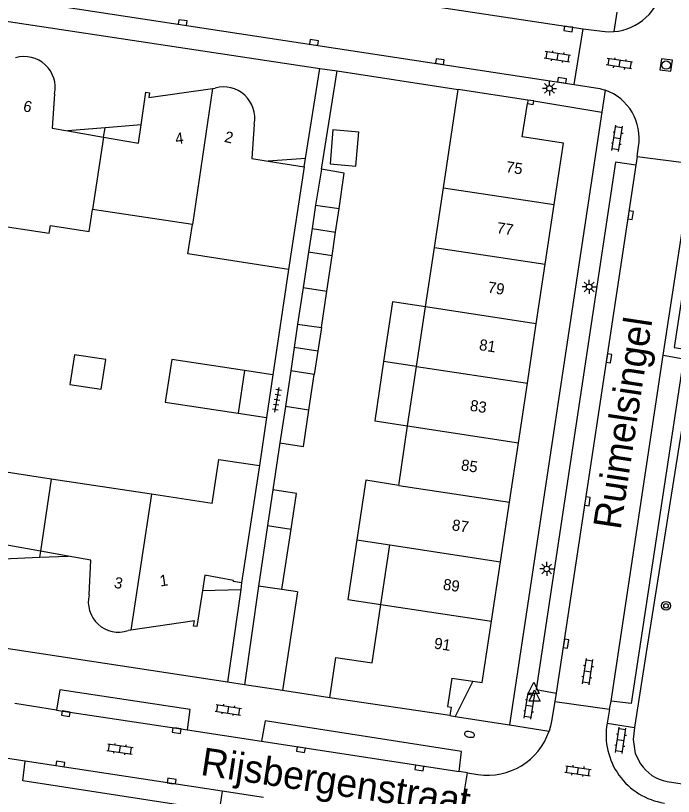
# Model space of a CAD drawing. Extents: x 124000 to 128010, y 398999 to 403000.
# Drawn here: x 126604.9 to 126663.9, y 399794.3 to 399864.4 of the extents above; entities that cross this region are included whole.
import ezdxf

# ---------------------------------------------------------------- set-up
doc = ezdxf.new("R2010")
doc.units = 0
for name, color, linetype in [('gg-afsc-erfafscheiding', 7, 'Continuous'), ('gg-afsc-hekwerk', 7, 'Continuous'), ('gg-afsc-muur', 7, 'Continuous'), ('gg-anno-huisnummerreeks BGT', 7, 'Continuous'), ('gg-anno-openbare ruimte label', 7, 'Continuous'), ('gg-bbg-bijgebouw', 7, 'Continuous'), ('gg-bbg-gedigitaliseerde bebouwing', 7, 'Continuous'), ('gg-bbg-gedigitaliseerde bijgebouw', 7, 'Continuous'), ('gg-bbg-hoofdgebouw', 7, 'Continuous'), ('gg-bbg-luifel en loopbrug', 7, 'Continuous'), ('gg-bbg-tussenscheiding', 7, 'Continuous'), ('gg-knt-verharding', 7, 'Continuous'), ('gg-knt-verharding nz', 7, 'Continuous'), ('gt-grn-weggrens', 7, 'Continuous'), ('gt-symb-boom', 7, 'Continuous'), ('gt-symb-brandkraan', 7, 'Continuous'), ('gt-symb-klinker verharding', 7, 'Continuous'), ('gt-symb-kolk', 7, 'Continuous'), ('gt-symb-lichtmast', 7, 'Continuous'), ('gt-symb-rioolschacht', 7, 'Continuous'), ('gt-symb-tegel verharding', 7, 'Continuous'), ('gt-symb-waterafsluiter', 7, 'Continuous')]:
    doc.layers.add(name, color=color, linetype=linetype)

# ---------------------------------------------------------------- blocks, each defined once
blk = doc.blocks.new('gt0-KL1')
at = {"layer": 'gt-symb-klinker verharding'}
for p, q in [((-1.15, 0.3), (1.15, 0.3)), ((-1, -0.3), (-1, 0.3)), ((-0.5, 0.3), (-0.5, 0.45)), ((0, -0.3), (0, 0.3)), ((0.5, 0.3), (0.5, 0.45)), ((1, -0.3), (1, 0.3)), ((-1.15, -0.3), (1.15, -0.3)), ((-0.5, -0.45), (-0.5, -0.3)), ((0.5, -0.45), (0.5, -0.3))]:
    blk.add_line(p, q, dxfattribs=at)
blk = doc.blocks.new('gt0-BR')
at = {"layer": 'gt-symb-brandkraan'}
for centre, radius, start, end in [((-0.244, 0), 0.206, 107.56694, 252.43307), ((0.599, -2.664), 3, 106.89205, 107.56694), ((0, -0.691), 0.938, 73.10799, 106.89205), ((-0.599, -2.664), 3, 72.43309, 73.10799), ((0.244, 0), 0.206, 287.56695, 72.43309), ((0.599, 2.664), 3, 252.43307, 253.10797), ((0, 0.691), 0.938, 253.10797, 286.89206), ((-0.599, 2.664), 3, 286.89206, 287.56695)]:
    blk.add_arc(centre, radius, start, end, dxfattribs=at)
blk = doc.blocks.new('gt0-WAFSL')
at = {"layer": 'gt-symb-waterafsluiter'}
for p, q in [((-0.5, -0.333), (0, 0.667)), ((0, 0.667), (0.5, -0.333)), ((0.5, -0.333), (-0.5, -0.333))]:
    blk.add_line(p, q, dxfattribs=at)
blk = doc.blocks.new('gt0-LMAST')
at = {"layer": 'gt-symb-lichtmast'}
for p, q in [((-0.182, 0.173), (-0.447, 0.438)), ((-0.005, 0.246), (-0.005, 0.621)), ((0.172, 0.173), (0.437, 0.438)), ((-0.255, -0.004), (-0.63, -0.004)), ((-0.182, -0.181), (-0.447, -0.446)), ((-0.005, -0.254), (-0.005, -0.629)), ((0.437, -0.446), (0.172, -0.181)), ((0.245, -0.004), (0.62, -0.004))]:
    blk.add_line(p, q, dxfattribs=at)
blk.add_circle((-0.005, -0.004), 0.25, dxfattribs=at)
blk = doc.blocks.new('gt0-KOLK')
at = {"layer": 'gt-symb-kolk'}
blk.add_lwpolyline([(0, 0), (0.375, 0), (0.375, 0.4), (-0.375, 0.4), (-0.375, 0), (0, 0)], dxfattribs=at)
blk = doc.blocks.new('gt0-RS')
at = {"layer": 'gt-symb-rioolschacht'}
blk.add_lwpolyline([(-0.5, -0.5), (0.5, -0.5), (0.5, 0.5), (-0.5, 0.5)], close=True, dxfattribs=at)
blk.add_circle((0, 0), 0.375, dxfattribs=at)
blk = doc.blocks.new('gt0-BOOM')
at = {"layer": 'gt-symb-boom'}
for radius in [0.4, 0.2]:
    blk.add_circle((0, 0), radius, dxfattribs=at)
blk = doc.blocks.new('gt0-TEG1')
at = {"layer": 'gt-symb-tegel verharding'}
for p, q in [((-1.125, 0), (1.125, 0)), ((-0.9, -0.25), (-0.9, 0.25)), ((-0.45, -0.25), (-0.45, 0.25)), ((0, -0.25), (0, 0.25)), ((0.45, -0.25), (0.45, 0.25)), ((0.9, -0.25), (0.9, 0.25))]:
    blk.add_line(p, q, dxfattribs=at)

msp = doc.modelspace()

# ---------------------------------------------------------------- linework, layer by layer
at = {"layer": 'gg-afsc-erfafscheiding'}
for p, q in [((126632.329, 399850.589), (126633.732, 399859.396)), ((126628.603, 399826.024), (126627.974, 399821.803))]:
    msp.add_line(p, q, dxfattribs=at)
at = {"layer": 'gg-afsc-hekwerk'}
msp.add_line((126630.898, 399851.544), (126632.186, 399859.629), dxfattribs=at)
at = {"layer": 'gg-afsc-muur'}
for p, q in [((126633.732, 399859.396), (126644.606, 399857.729)), ((126651.389, 399856.708), (126650.856, 399856.788)), ((126629.383, 399841.594), (126627.972, 399832.13)), ((126627.4, 399828.295), (126626.758, 399823.991)), ((126633.072, 399803.146), (126628.841, 399803.793))]:
    msp.add_line(p, q, dxfattribs=at)
msp.add_lwpolyline([(126650.808, 399856.471), (126651.341, 399856.391), (126651.389, 399856.708)], dxfattribs=at)
at = {"layer": 'gg-bbg-bijgebouw'}
for p, q in [((126632.329, 399850.589), (126631.801, 399847.366)), ((126631.801, 399847.366), (126633.907, 399847.042)), ((126631.167, 399843.128), (126630.69, 399839.961)), ((126633.282, 399842.802), (126631.167, 399843.128)), ((126632.808, 399839.626), (126633.282, 399842.802)), ((126630.69, 399839.961), (126630.196, 399836.682)), ((126632.324, 399836.378), (126632.808, 399839.626)), ((126630.196, 399836.682), (126632.324, 399836.378)), ((126629.581, 399832.48), (126629.096, 399829.278)), ((126631.671, 399832.149), (126629.581, 399832.48)), ((126631.196, 399828.947), (126631.671, 399832.149)), ((126629.096, 399829.278), (126628.603, 399826.024)), ((126627.974, 399821.803), (126627.495, 399818.609)), ((126627.495, 399818.609), (126626.694, 399813.176))]:
    msp.add_line(p, q, dxfattribs=at)
for points in [[(126633.907, 399847.042), (126634.372, 399850.219), (126632.329, 399850.589)], [(126628.603, 399826.024), (126630.716, 399825.709), (126631.196, 399828.947)], [(126629.605, 399818.274), (126630.084, 399821.471), (126627.974, 399821.803)]]:
    msp.add_lwpolyline(points, dxfattribs=at)
at = {"layer": 'gg-bbg-gedigitaliseerde bebouwing'}
for p, q in [((126643.28, 399848.907), (126644.606, 399857.729)), ((126630.778, 399850.794), (126629.383, 399841.594)), ((126642.477, 399843.567), (126643.28, 399848.907)), ((126620.752, 399845.614), (126611.795, 399846.976)), ((126641.674, 399838.227), (126642.477, 399843.567)), ((126640.871, 399832.888), (126641.674, 399838.227)), ((126640.068, 399827.547), (126640.871, 399832.888)), ((126639.265, 399822.207), (126640.068, 399827.547)), ((126608.088, 399822.772), (126599.13, 399824.125)), ((126626.758, 399823.991), (126625.171, 399813.456)), ((126617.066, 399821.417), (126608.088, 399822.772)), ((126622.535, 399820.591), (126617.066, 399821.417)), ((126635.498, 399817.329), (126638.462, 399816.868)), ((126637.659, 399811.528), (126638.462, 399816.868)), ((126636.872, 399806.293), (126637.659, 399811.528))]:
    msp.add_line(p, q, dxfattribs=at)
for points in [[(126602.323, 399845.677), (126607.897, 399844.828), (126608.004, 399845.53), (126611.494, 399844.999), (126611.795, 399846.976)], [(126629.383, 399841.594), (126620.345, 399843), (126620.752, 399845.614)], [(126622.535, 399820.591), (126623.126, 399824.533), (126626.758, 399823.991)], [(126639.265, 399822.207), (126636.328, 399822.664), (126635.498, 399817.329)]]:
    msp.add_lwpolyline(points, dxfattribs=at)
at = {"layer": 'gg-bbg-gedigitaliseerde bijgebouw'}
for p, q in [((126633.367, 399854.132), (126635.675, 399853.935)), ((126625.435, 399832.515), (126624.853, 399828.682)), ((126627.972, 399832.13), (126625.435, 399832.515)), ((126627.972, 399832.13), (126627.4, 399828.295)), ((126624.853, 399828.682), (126627.4, 399828.295)), ((126628.787, 399812.861), (126629.605, 399818.274)), ((126628.787, 399812.861), (126626.694, 399813.176))]:
    msp.add_line(p, q, dxfattribs=at)
for points in [[(126633.367, 399854.132), (126633.103, 399851.05), (126635.412, 399850.852), (126635.675, 399853.935)], [(126612.578, 399830.833), (126612.983, 399833.5), (126610.167, 399833.928), (126609.762, 399831.26), (126612.578, 399830.833)]]:
    msp.add_lwpolyline(points, dxfattribs=at)
at = {"layer": 'gg-bbg-hoofdgebouw'}
for p, q in [((126622.555, 399857.822), (126622.791, 399857.856)), ((126650.856, 399856.788), (126644.606, 399857.729)), ((126650.856, 399856.788), (126650.808, 399856.471)), ((126609.578, 399854.011), (126612.782, 399853.456)), ((126627.558, 399851.303), (126630.778, 399850.794)), ((126652.418, 399842.059), (126653.223, 399847.399)), ((126651.614, 399836.719), (126652.418, 399842.059)), ((126650.809, 399831.38), (126651.614, 399836.719)), ((126650.004, 399826.04), (126650.809, 399831.38)), ((126649.199, 399820.7), (126650.004, 399826.04)), ((126648.395, 399815.361), (126649.199, 399820.7)), ((126609.593, 399815.861), (126607.121, 399816.3)), ((126647.59, 399810.022), (126648.395, 399815.361)), ((126615.241, 399809.212), (126614.991, 399809.176)), ((126644.03, 399804.919), (126645.919, 399804.639)), ((126643.844, 399801.549), (126633.072, 399803.146))]:
    msp.add_line(p, q, dxfattribs=at)
for points in [[(126616.147, 399854.558), (126616.587, 399857.5), (126616.909, 399857.44), (126616.852, 399857.013), (126622.555, 399857.822)], [(126608.387, 399857.346), (126608.177, 399854.253), (126609.578, 399854.011)], [(126653.223, 399847.399), (126654.055, 399852.918), (126650.357, 399853.475), (126650.808, 399856.471)], [(126612.782, 399853.456), (126615.902, 399852.916), (126616.147, 399854.558)], [(126626.29, 399854.617), (126626.086, 399851.535), (126627.558, 399851.303)], [(126607.121, 399816.3), (126603.96, 399816.861), (126603.769, 399815.616)], [(126611.481, 399812.401), (126611.644, 399815.497), (126609.593, 399815.861)], [(126625.171, 399813.456), (126624.425, 399813.574), (126624.435, 399813.68), (126621.856, 399814.145), (126621.649, 399812.773)], [(126621.649, 399812.773), (126621.162, 399809.535), (126620.835, 399809.588), (126620.931, 399810.04), (126615.241, 399809.212)], [(126645.919, 399804.639), (126646.76, 399804.514), (126647.59, 399810.022)], [(126633.072, 399803.146), (126633.61, 399806.776), (126636.872, 399806.293)], [(126644.03, 399804.919), (126643.65, 399802.356), (126643.957, 399802.311), (126643.844, 399801.549)]]:
    msp.add_lwpolyline(points, dxfattribs=at)
for centre, radius, start, end in [((126605.655, 399857.904), 2.788, 348.44674, 105.98915), ((126623.557, 399855.174), 2.789, 348.47022, 105.94935), ((126614.137, 399811.77), 2.73, 166.62828, 288.21792)]:
    msp.add_arc(centre, radius, start, end, dxfattribs=at)
at = {"layer": 'gg-bbg-luifel en loopbrug'}
for p, q in [((126616.147, 399854.558), (126612.909, 399854.288)), ((126612.909, 399854.288), (126609.578, 399854.011)), ((126612.782, 399853.456), (126612.909, 399854.288)), ((126630.898, 399851.544), (126627.558, 399851.303)), ((126630.778, 399850.794), (126630.898, 399851.544)), ((126631.801, 399847.366), (126631.484, 399845.247)), ((126633.595, 399844.922), (126633.907, 399847.042)), ((126631.484, 399845.247), (126631.167, 399843.128)), ((126631.484, 399845.247), (126633.595, 399844.922)), ((126633.282, 399842.802), (126633.595, 399844.922)), ((126630.196, 399836.682), (126629.889, 399834.581)), ((126632.324, 399836.378), (126631.998, 399834.264)), ((126629.889, 399834.581), (126629.581, 399832.48)), ((126631.998, 399834.264), (126629.889, 399834.581)), ((126631.998, 399834.264), (126631.671, 399832.149)), ((126640.871, 399832.888), (126637.911, 399833.331)), ((126607.121, 399816.3), (126607.039, 399815.754)), ((126607.039, 399815.754), (126609.593, 399815.861)), ((126603.769, 399815.616), (126607.039, 399815.754)), ((126625.171, 399813.456), (126625.086, 399812.865)), ((126626.694, 399813.176), (126625.418, 399804.316)), ((126621.649, 399812.773), (126625.086, 399812.865)), ((126630.175, 399812.652), (126628.787, 399812.861)), ((126630.175, 399812.652), (126628.841, 399803.793)), ((126645.919, 399804.639), (126644.336, 399801.472)), ((126628.841, 399803.793), (126625.418, 399804.316)), ((126643.844, 399801.549), (126644.336, 399801.472))]:
    msp.add_line(p, q, dxfattribs=at)
for points in [[(126641.674, 399838.227), (126638.71, 399838.671), (126637.911, 399833.331)], [(126625.435, 399832.515), (126618.902, 399833.507), (126618.32, 399829.674), (126624.853, 399828.682)], [(126637.911, 399833.331), (126637.111, 399827.989), (126640.068, 399827.547)], [(126635.498, 399817.329), (126634.696, 399811.971), (126637.659, 399811.528)]]:
    msp.add_lwpolyline(points, dxfattribs=at)
at = {"layer": 'gg-bbg-tussenscheiding'}
for p, q in [((126622.555, 399857.822), (126620.752, 399845.614)), ((126612.782, 399853.456), (126611.795, 399846.976)), ((126643.28, 399848.907), (126653.223, 399847.399)), ((126642.477, 399843.567), (126652.418, 399842.059)), ((126630.69, 399839.961), (126632.808, 399839.626)), ((126651.614, 399836.719), (126641.674, 399838.227)), ((126640.871, 399832.888), (126650.809, 399831.38)), ((126631.196, 399828.947), (126629.096, 399829.278)), ((126640.068, 399827.547), (126650.004, 399826.04)), ((126608.088, 399822.772), (126607.121, 399816.3)), ((126639.265, 399822.207), (126649.199, 399820.7)), ((126617.066, 399821.417), (126615.241, 399809.212)), ((126627.495, 399818.609), (126629.605, 399818.274)), ((126638.462, 399816.868), (126648.395, 399815.361)), ((126637.659, 399811.528), (126647.59, 399810.022))]:
    msp.add_line(p, q, dxfattribs=at)
at = {"layer": 'gg-knt-verharding'}
for p, q in [((126608.374, 399870.35), (126655.809, 399863.188)), ((126578.127, 399867.786), (126632.186, 399859.629)), ((126607.657, 399865.378), (126655.017, 399858.175)), ((126655.017, 399858.175), (126655.809, 399863.188)), ((126632.186, 399859.629), (126633.732, 399859.396)), ((126651.389, 399856.708), (126657.478, 399855.713)), ((126657.478, 399855.713), (126649.204, 399800.715)), ((126660.659, 399851.732), (126660.549, 399850.94)), ((126660.659, 399851.732), (126665.613, 399851.072)), ((126662.997, 399833.88), (126665.613, 399851.072)), ((126623.887, 399804.543), (126569.79, 399812.765)), ((126625.086, 399812.865), (126623.887, 399804.543)), ((126625.418, 399804.316), (126623.887, 399804.543)), ((126653.401, 399803.556), (126653.279, 399802.826)), ((126608.56, 399802.052), (126604.804, 399802.629)), ((126653.279, 399802.826), (126658.192, 399802.12)), ((126658.192, 399802.12), (126658.319, 399802.847)), ((126644.336, 399801.472), (126649.204, 399800.715)), ((126620.298, 399800.273), (126626.959, 399799.257)), ((126605.759, 399797.472), (126603.979, 399797.742)), ((126644.631, 399791.515), (126645.443, 399796.408)), ((126645.443, 399796.408), (126644.68, 399796.522)), ((126627.12, 399794.203), (126623.42, 399794.769))]:
    msp.add_line(p, q, dxfattribs=at)
for points in [[(126675.585, 399910.486), (126673.993, 399900.076), (126675.749, 399899.819), (126672.365, 399877.507), (126670.559, 399877.763), (126663.997, 399834.567), (126665.792, 399834.303), (126661.463, 399807.222), (126660.459, 399800.696), (126660.43, 399800.48)], [(126660.549, 399850.94), (126658.73, 399851.208), (126651.592, 399803.882), (126653.401, 399803.556)], [(126662.997, 399833.88), (126664.816, 399833.567), (126660.136, 399802.631), (126658.319, 399802.847)], [(126620.298, 399800.273), (126620.541, 399802.085), (126608.865, 399803.854), (126608.56, 399802.052)], [(126644.68, 399796.522), (126644.898, 399798.331), (126627.271, 399801.073), (126626.959, 399799.257)], [(126660.43, 399800.48), (126660.291, 399799.418), (126660.489, 399798.155), (126660.976, 399797.228)], [(126663.346, 399795.644), (126680.178, 399793.026), (126681.301, 399799.94)], [(126623.42, 399794.769), (126623.139, 399792.96), (126605.536, 399795.683), (126605.759, 399797.472)]]:
    msp.add_lwpolyline(points, dxfattribs=at)
msp.add_arc((126663.926, 399799.077), 3.482, 212.07905, 260.40703, dxfattribs=at)
at = {"layer": 'gg-knt-verharding nz'}
for p, q in [((126660.659, 399851.732), (126660.78, 399852.603)), ((126660.549, 399850.94), (126653.401, 399803.556)), ((126658.319, 399802.847), (126662.997, 399833.88)), ((126608.56, 399802.052), (126620.298, 399800.273)), ((126658.192, 399802.12), (126657.97, 399800.862)), ((126626.959, 399799.257), (126644.68, 399796.522)), ((126623.42, 399794.769), (126605.759, 399797.472)), ((126645.443, 399796.408), (126646.376, 399796.267))]:
    msp.add_line(p, q, dxfattribs=at)
for points in [[(126655.809, 399863.188), (126657.531, 399862.957), (126658.053, 399862.915), (126658.573, 399862.93)], [(126655.017, 399858.175), (126657.313, 399857.811), (126657.776, 399857.677)], [(126653.279, 399802.826), (126652.983, 399801.061), (126652.888, 399800.606), (126652.758, 399800.162)]]:
    msp.add_lwpolyline(points, dxfattribs=at)
for centre, radius, start, end in [((126658.176, 399867.764), 4.85, 274.68976, 350.36544), ((126656.272, 399853.36), 4.571, 350.46269, 70.79159), ((126664.037, 399799.794), 6.16, 170.01758, 261.2786), ((126647.244, 399802.021), 5.819, 261.42424, 341.36805)]:
    msp.add_arc(centre, radius, start, end, dxfattribs=at)
at = {"layer": 'gt-grn-weggrens'}
for p, q in [((126658.837, 399864.674), (126658.573, 399862.93)), ((126657.776, 399857.677), (126657.478, 399855.713)), ((126649.204, 399800.715), (126652.758, 399800.162)), ((126657.97, 399800.862), (126660.43, 399800.48))]:
    msp.add_line(p, q, dxfattribs=at)

# ---------------------------------------------------------------- block references
at = {"layer": 'gt-symb-boom'}
msp.add_blockref('gt0-BOOM', (126663.253, 399811.403), dxfattribs=at)
at = {"layer": 'gt-symb-brandkraan', "rotation": -11.950647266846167}
msp.add_blockref('gt0-BR', (126645.618, 399799.863), dxfattribs=at)
at = {"layer": 'gt-symb-klinker verharding'}
for p, rotation in [((126653.504, 399860.671), 171.1405706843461), ((126659.075, 399860.052), 171.1405706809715), ((126658.871, 399853.347), 81.31914941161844), ((126656.227, 399805.486), 81.2538377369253), ((126651.004, 399802.41), 81.31914941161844), ((126623.985, 399802.066), -8.62422873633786), ((126659.184, 399799.328), 81.37577126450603), ((126614.257, 399798.543), -8.16250946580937), ((126655.361, 399796.594), -8.162509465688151)]:
    msp.add_blockref('gt0-KL1', p, dxfattribs=dict(at, rotation=rotation))
at = {"layer": 'gt-symb-kolk'}
for p, rotation in [((126619.845, 399863.546), -8.567589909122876), ((126654.509, 399863.362), 172.35613021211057), ((126631.632, 399861.753), -8.62422873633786), ((126642.924, 399860.044), -8.62422873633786), ((126653.89, 399858.356), -8.680850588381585), ((126659.87, 399846.487), -98.68085058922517), ((126657.94, 399833.631), -98.51093419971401), ((126656.006, 399820.818), -98.56758990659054), ((126654.078, 399808.025), -98.56758990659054), ((126609.423, 399801.924), 171.54573827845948), ((126619.358, 399800.408), 171.31914941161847), ((126630.517, 399798.695), 171.0273733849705), ((126608.877, 399797.004), -8.746162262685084), ((126641.147, 399797.051), 171.19719554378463), ((126618.849, 399795.472), -8.746162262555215)]:
    msp.add_blockref('gt0-KOLK', p, dxfattribs=dict(at, rotation=rotation))
at = {"layer": 'gt-symb-lichtmast'}
for p in [(126652.803, 399857.835), (126656.363, 399840.02), (126652.55, 399814.713)]:
    msp.add_blockref('gt0-LMAST', p, dxfattribs=at)
at = {"layer": 'gt-symb-rioolschacht', "rotation": 82.70443985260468}
msp.add_blockref('gt0-RS', (126663.264, 399859.925), dxfattribs=at)
at = {"layer": 'gt-symb-tegel verharding', "rotation": 80.3869741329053}
msp.add_blockref('gt0-TEG1', (126628.343, 399829.88), dxfattribs=at)
at = {"layer": 'gt-symb-waterafsluiter'}
for p in [(126651.377, 399803.873), (126651.462, 399803.19)]:
    msp.add_blockref('gt0-WAFSL', p, dxfattribs=at)

# ---------------------------------------------------------------- texts
at = {"layer": 'gg-anno-huisnummerreeks BGT'}
for s, rotation, p in [('6', 346.6, (126605.499, 399855.814)), ('4', 8, (126619.275, 399852.812)), ('2', 346.6, (126623.556, 399853.047)), ('75', 351.4, (126648.834, 399850.324)), ('77', 351.4, (126648.009, 399844.854)), ('79', 351.4, (126647.205, 399839.517)), ('81', 351.4, (126646.427, 399834.356)), ('83', 351.4, (126645.607, 399828.911)), ('85', 351.4, (126644.802, 399823.571)), ('87', 351.4, (126643.991, 399818.19)), ('3', 347.8, (126613.652, 399813.045)), ('1', 8.3, (126617.885, 399813.133)), ('89', 351.4, (126643.187, 399812.857)), ('91', 351.4, (126642.391, 399807.573))]:
    msp.add_text(s, height=1, rotation=rotation, dxfattribs=at).set_placement(p)
at = {"layer": 'gg-anno-openbare ruimte label'}
for s, rotation, p in [('Ruimelsingel', 81.4, (126659.173, 399818.164)), ('Rijsbergenstraat', 351.4, (126621.408, 399796.238))]:
    msp.add_text(s, height=2.5, rotation=rotation, dxfattribs=at).set_placement(p)

doc.saveas('drawing.dxf')
